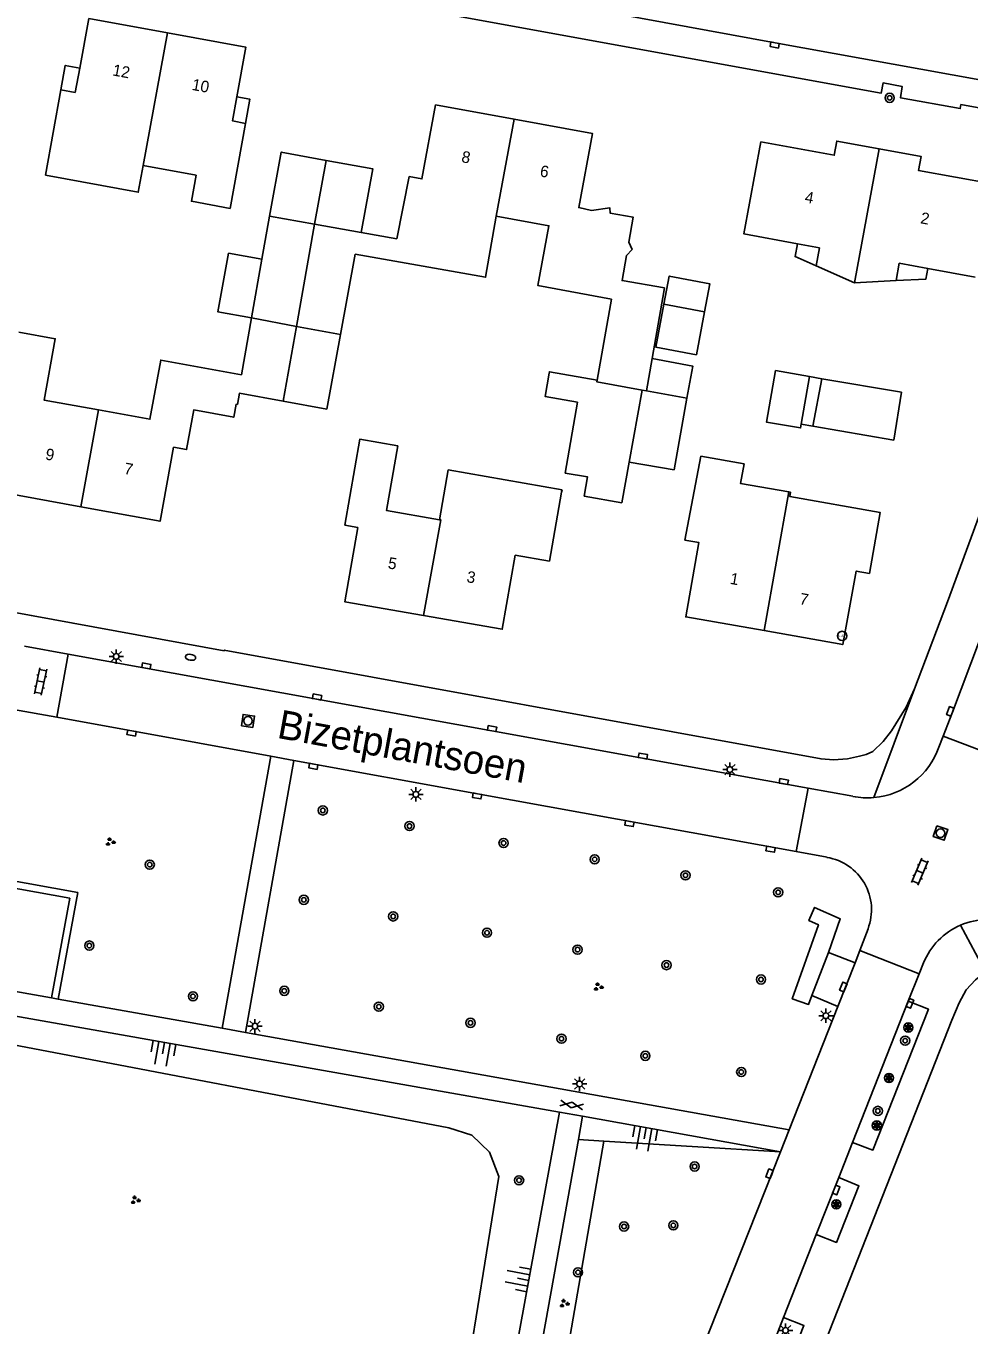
# Model space of a CAD drawing. Extents: x 132999 to 136000, y 398499 to 400501.
# Drawn here: x 133154.6 to 133236.7, y 399202.1 to 399315.2 of the extents above; entities that cross this region are included whole.
import ezdxf

# ---------------------------------------------------------------- set-up
doc = ezdxf.new("R2010")
doc.units = 0
for name, color, linetype in [('gg-anno-huisnummerreeks BGT', 7, 'Continuous'), ('gg-anno-openbare ruimte label', 7, 'Continuous'), ('gg-bbg-bijgebouw', 7, 'Continuous'), ('gg-bbg-gedigitaliseerde bebouwing', 7, 'Continuous'), ('gg-bbg-gedigitaliseerde bijgebouw', 7, 'Continuous'), ('gg-bbg-hoofdgebouw', 7, 'Continuous'), ('gg-bbg-luifel en loopbrug', 7, 'Continuous'), ('gg-bbg-tussenscheiding', 7, 'Continuous'), ('gg-knt-bovenkant onderkant talud', 7, 'Continuous'), ('gg-knt-verharding', 7, 'Continuous'), ('gt-grn-groengrens', 7, 'Continuous'), ('gt-grn-weggrens', 7, 'Continuous'), ('gt-symb-boom', 7, 'Continuous'), ('gt-symb-brandkraan', 7, 'Continuous'), ('gt-symb-gesloten verharding', 7, 'Continuous'), ('gt-symb-groenvak', 7, 'Continuous'), ('gt-symb-hoogtemerk', 7, 'Continuous'), ('gt-symb-klinker verharding', 7, 'Continuous'), ('gt-symb-kolk', 7, 'Continuous'), ('gt-symb-lichtmast', 7, 'Continuous'), ('gt-symb-rioolschacht', 7, 'Continuous'), ('gt-symb-solitaire heester', 7, 'Continuous'), ('gt-symb-talud symbool', 7, 'Continuous')]:
    doc.layers.add(name, color=color, linetype=linetype)

# ---------------------------------------------------------------- blocks, each defined once
blk = doc.blocks.new('gt0-KL1')
at = {"layer": 'gt-symb-klinker verharding'}
for p, q in [((-1.15, 0.3), (1.15, 0.3)), ((-1, -0.3), (-1, 0.3)), ((-0.5, 0.3), (-0.5, 0.45)), ((0, -0.3), (0, 0.3)), ((0.5, 0.3), (0.5, 0.45)), ((1, -0.3), (1, 0.3)), ((-1.15, -0.3), (1.15, -0.3)), ((-0.5, -0.45), (-0.5, -0.3)), ((0.5, -0.45), (0.5, -0.3))]:
    blk.add_line(p, q, dxfattribs=at)
blk = doc.blocks.new('gt0-BOOM')
at = {"layer": 'gt-symb-boom'}
for radius in [0.4, 0.2]:
    blk.add_circle((0, 0), radius, dxfattribs=at)
blk = doc.blocks.new('gt0-GRVAK')
at = {"layer": 'gt-symb-groenvak'}
for p, q in [((-0.11, 0.19), (-0.23, 0.24)), ((-0.18, 0.15), (0.09, 0.15)), ((-0.09, 0.21), (-0.16, 0.32)), ((-0.05, 0.21), (-0.05, 0.39)), ((0, 0.21), (0.06, 0.32)), ((0.01, 0.19), (0.13, 0.24)), ((0.26, -0.05), (0.2, 0.06)), ((0.3, -0.05), (0.3, 0.13)), ((0.35, -0.05), (0.41, 0.06)), ((-0.24, -0.23), (-0.36, -0.18)), ((-0.32, -0.26), (-0.05, -0.26)), ((-0.23, -0.21), (-0.29, -0.09)), ((-0.18, -0.2), (-0.18, -0.02)), ((-0.14, -0.21), (-0.07, -0.09)), ((-0.12, -0.23), (0, -0.18)), ((0.24, -0.07), (0.12, -0.02)), ((0.17, -0.11), (0.44, -0.11)), ((0.37, -0.07), (0.49, -0.02))]:
    blk.add_line(p, q, dxfattribs=at)
blk = doc.blocks.new('gt0-SH')
at = {"layer": 'gt-symb-solitaire heester'}
blk.add_circle((0, 0), 0.4, dxfattribs=at)
for centre, start, end in [((-0.35, 0.2), 270, 30), ((-0.35, -0.2), 330, 90), ((0, 0.4), 210, 330), ((0.35, 0.2), 150, 270), ((0.35, -0.2), 90, 210), ((0, -0.4), 30, 150)]:
    blk.add_arc(centre, 0.4, start, end, dxfattribs=at)
blk = doc.blocks.new('gt0-KOLK')
at = {"layer": 'gt-symb-kolk'}
blk.add_lwpolyline([(0, 0), (0.37, 0), (0.37, 0.4), (-0.38, 0.4), (-0.38, 0), (0, 0)], dxfattribs=at)
blk = doc.blocks.new('gt0-LMAST')
at = {"layer": 'gt-symb-lichtmast'}
for p, q in [((-0.18, 0.17), (-0.45, 0.44)), ((-0.01, 0.25), (-0.01, 0.62)), ((0.17, 0.17), (0.44, 0.44)), ((-0.26, 0), (-0.63, 0)), ((-0.18, -0.18), (-0.45, -0.45)), ((-0.01, -0.25), (-0.01, -0.63)), ((0.44, -0.45), (0.17, -0.18)), ((0.24, 0), (0.62, 0))]:
    blk.add_line(p, q, dxfattribs=at)
blk.add_circle((-0.01, 0), 0.25, dxfattribs=at)
blk = doc.blocks.new('gt0-GESVH1')
at = {"layer": 'gt-symb-gesloten verharding'}
for p, q in [((-0.99, -0.26), (0.01, 0.24)), ((0.01, -0.26), (-0.99, 0.24)), ((0.01, 0.24), (1.01, -0.26)), ((1.01, 0.24), (0.01, -0.26))]:
    blk.add_line(p, q, dxfattribs=at)
blk = doc.blocks.new('gt0-TALUD_1')
at = {"layer": 'gt-symb-talud symbool'}
for p, q in [((-1, -1), (-1, 0)), ((-0.5, -2), (-0.5, 0)), ((0, -1), (0, 0)), ((0.5, -2), (0.5, 0)), ((1, -1), (1, 0))]:
    blk.add_line(p, q, dxfattribs=at)
blk = doc.blocks.new('gt0-HMERK')
at = {"layer": 'gt-symb-hoogtemerk'}
blk.add_circle((0, 0), 0.4, dxfattribs=at)
blk.add_text('N.A.P', height=0.2, dxfattribs=at).set_placement((-0.35, -0.1))
blk = doc.blocks.new('gt0-BR')
at = {"layer": 'gt-symb-brandkraan'}
for centre, radius, start, end in [((-0.24, 0), 0.206, 107.5669, 252.4331), ((0.6, -2.66), 3, 106.892, 107.5669), ((0, -0.69), 0.938, 73.108, 106.892), ((-0.6, -2.66), 3, 72.4331, 73.108), ((0.24, 0), 0.206, 287.567, 72.4331), ((0.6, 2.66), 3, 252.4331, 253.108), ((0, 0.69), 0.938, 253.108, 286.8921), ((-0.6, 2.66), 3, 286.8921, 287.567)]:
    blk.add_arc(centre, radius, start, end, dxfattribs=at)
blk = doc.blocks.new('gt0-RS')
at = {"layer": 'gt-symb-rioolschacht'}
blk.add_lwpolyline([(-0.5, -0.5), (0.5, -0.5), (0.5, 0.5), (-0.5, 0.5)], close=True, dxfattribs=at)
blk.add_circle((0, 0), 0.375, dxfattribs=at)

msp = doc.modelspace()

# ---------------------------------------------------------------- linework, layer by layer
at = {"layer": 'gg-bbg-bijgebouw'}
for p, q in [((133230.79, 399283.33), (133230.12, 399279.16)), ((133176.94, 399282.55), (133180.76, 399281.86)), ((133207.06, 399277.25), (133206.44, 399273.7)), ((133211, 399276.56), (133207.06, 399277.25))]:
    msp.add_line(p, q, dxfattribs=at)
at = {"layer": 'gg-bbg-gedigitaliseerde bebouwing'}
for p, q in [((133169.38, 399302.23), (133164.77, 399303.08)), ((133186.86, 399296.69), (133187.91, 399302.12)), ((133183.75, 399297.24), (133179.68, 399297.96)), ((133183.75, 399297.24), (133186.86, 399296.69)), ((133181.94, 399288.36), (133183.21, 399295.37)), ((133226.68, 399292.86), (133223.35, 399294.34)), ((133237.2, 399293.35), (133233.08, 399294.11)), ((133230.31, 399293.05), (133226.68, 399292.86)), ((133205.53, 399291.45), (133204.3, 399284.39)), ((133210.11, 399292.25), (133209.08, 399286.26)), ((133209.08, 399286.26), (133208.59, 399283.44)), ((133213.3, 399277.77), (133211.92, 399270.46)), ((133191.31, 399276.58), (133190.55, 399272.23)), ((133201.23, 399274.84), (133191.31, 399276.58)), ((133201.19, 399274.62), (133200.15, 399268.63)), ((133201.19, 399274.62), (133201.23, 399274.84)), ((133220.96, 399274.66), (133221.13, 399274.63))]:
    msp.add_line(p, q, dxfattribs=at)
for points in [[(133173.68, 399306.75), (133172.33, 399299.34), (133168.96, 399299.96), (133169.38, 399302.23)], [(133221.73, 399296.26), (133217.06, 399297.12), (133218.53, 399305.14)], [(133164.77, 399303.08), (133164.34, 399300.75), (133156.25, 399302.23)], [(133195.5, 399298.67), (133194.57, 399293.35), (133183.21, 399295.37)], [(133205.53, 399291.45), (133199.13, 399292.62), (133200.08, 399297.83), (133195.5, 399298.67)], [(133223.35, 399294.34), (133223.64, 399295.9), (133221.73, 399296.26)], [(133233.08, 399294.11), (133230.59, 399294.57), (133230.31, 399293.05)], [(133174.19, 399289.8), (133173.32, 399284.85), (133166.29, 399286.13), (133165.35, 399280.98), (133160.87, 399281.79)], [(133160.87, 399281.79), (133156.14, 399282.65), (133157.11, 399287.99), (133153.94, 399288.57)], [(133190.55, 399272.23), (133185.95, 399273.03), (133186.93, 399278.65), (133183.62, 399279.23), (133182.31, 399271.74)], [(133213.3, 399277.77), (133217.07, 399277.09), (133216.76, 399275.39), (133220.96, 399274.66)]]:
    msp.add_lwpolyline(points, dxfattribs=at)
at = {"layer": 'gg-bbg-gedigitaliseerde bijgebouw'}
for p, q in [((133175.76, 399298.66), (133175.1, 399294.91)), ((133179.68, 399297.96), (133175.76, 399298.66)), ((133175.1, 399294.91), (133174.19, 399289.8)), ((133213.63, 399290.32), (133210.09, 399290.99)), ((133212.92, 399286.58), (133213.63, 399290.32)), ((133180.76, 399281.86), (133181.94, 399288.36)), ((133223.85, 399284.5), (133223.06, 399280.38)), ((133230.79, 399283.33), (133223.85, 399284.5)), ((133212.1, 399282.82), (133208.59, 399283.44)), ((133202.57, 399282.48), (133201.49, 399276.29)), ((133211, 399276.56), (133212.1, 399282.82)), ((133223.06, 399280.38), (133230.12, 399279.16)), ((133206.44, 399273.7), (133203.16, 399274.28))]:
    msp.add_line(p, q, dxfattribs=at)
for points in [[(133210.09, 399290.99), (133209.38, 399287.26), (133212.92, 399286.58)], [(133202.57, 399282.48), (133199.76, 399282.97), (133200.11, 399285)], [(133204.3, 399284.39), (133200.13, 399285.11), (133200.11, 399285)], [(133201.49, 399276.29), (133203.46, 399275.95), (133203.16, 399274.28)]]:
    msp.add_lwpolyline(points, dxfattribs=at)
at = {"layer": 'gg-bbg-hoofdgebouw'}
for p, q in [((133159.25, 399311.56), (133158.86, 399309.44)), ((133156.25, 399302.23), (133157.6, 399309.67)), ((133157.6, 399309.67), (133158.86, 399309.44)), ((133200.15, 399268.63), (133197.16, 399269.15))]:
    msp.add_line(p, q, dxfattribs=at)
for points in [[(133166.88, 399314.62), (133160.04, 399315.87), (133159.25, 399311.56)], [(133172.93, 399309.06), (133173.71, 399313.37), (133166.88, 399314.62)], [(133173.68, 399306.75), (133172.55, 399306.96), (133172.93, 399309.06)], [(133187.91, 399302.12), (133189.03, 399301.91), (133190.22, 399308.36), (133197.05, 399307.11)], [(133197.05, 399307.11), (133203.87, 399305.87), (133202.69, 399299.41), (133203.8, 399299.17), (133205.4, 399299.38), (133205.41, 399298.93), (133207.42, 399298.58), (133207.04, 399296.41), (133207.32, 399295.75), (133206.83, 399295.23), (133206.45, 399293.06), (133210.14, 399292.41), (133210.11, 399292.25)], [(133218.53, 399305.14), (133224.93, 399303.97), (133225.15, 399305.2), (133228.83, 399304.53)], [(133228.83, 399304.53), (133232.5, 399303.85), (133232.27, 399302.64), (133238.7, 399301.48)], [(133159.33, 399273.35), (133166.24, 399272.09), (133167.41, 399278.54), (133168.54, 399278.33), (133169.17, 399281.79), (133172.65, 399281.16), (133172.86, 399282.29), (133172.97, 399282.27), (133173.15, 399283.24), (133176.94, 399282.55)], [(133152.61, 399281.24), (133153.71, 399281.03), (133152.54, 399274.59), (133159.33, 399273.35)], [(133221.13, 399274.63), (133221.06, 399274.25), (133228.92, 399272.87), (133227.99, 399267.55), (133226.84, 399267.75), (133225.66, 399261.36), (133218.83, 399262.57)], [(133182.31, 399271.74), (133183.45, 399271.54), (133182.32, 399265.09), (133189.16, 399263.89)], [(133218.83, 399262.57), (133212, 399263.77), (133213.14, 399270.24), (133211.92, 399270.46)], [(133189.16, 399263.89), (133196.03, 399262.69), (133197.16, 399269.15)]]:
    msp.add_lwpolyline(points, dxfattribs=at)
at = {"layer": 'gg-bbg-luifel en loopbrug'}
for p, q in [((133179.68, 399297.96), (133180.71, 399303.52)), ((133222.76, 399284.71), (133219.8, 399285.21)), ((133222.76, 399284.71), (133222.05, 399280.55)), ((133223.85, 399284.5), (133222.76, 399284.71)), ((133222.05, 399280.55), (133223.06, 399280.38))]:
    msp.add_line(p, q, dxfattribs=at)
for points in [[(133157.6, 399309.67), (133157.99, 399311.79), (133159.25, 399311.56)], [(133173.68, 399306.75), (133174.06, 399308.85), (133172.93, 399309.06)], [(133175.76, 399298.66), (133176.79, 399304.24), (133180.71, 399303.52)], [(133180.71, 399303.52), (133184.76, 399302.78), (133183.75, 399297.24)], [(133223.35, 399294.34), (133221.52, 399295.14), (133221.73, 399296.26)], [(133174.19, 399289.8), (133171.27, 399290.33), (133172.2, 399295.44), (133175.1, 399294.91)], [(133230.31, 399293.05), (133232.91, 399293.18), (133233.08, 399294.11)], [(133213.63, 399290.32), (133214.1, 399292.77), (133210.56, 399293.45), (133210.09, 399290.99)], [(133212.1, 399282.82), (133212.62, 399285.59), (133209.08, 399286.26)], [(133219.8, 399285.21), (133219.04, 399280.72), (133222, 399280.22), (133222.05, 399280.55)]]:
    msp.add_lwpolyline(points, dxfattribs=at)
at = {"layer": 'gg-bbg-tussenscheiding'}
for p, q in [((133164.77, 399303.08), (133166.88, 399314.62)), ((133195.5, 399298.67), (133197.05, 399307.11)), ((133226.68, 399292.86), (133228.83, 399304.53)), ((133178.1, 399289.07), (133179.68, 399297.96)), ((133174.19, 399289.8), (133178.1, 399289.07)), ((133176.94, 399282.55), (133178.1, 399289.07)), ((133178.1, 399289.07), (133181.94, 399288.36)), ((133208.19, 399283.51), (133207.06, 399277.25)), ((133208.59, 399283.44), (133208.19, 399283.51)), ((133159.33, 399273.35), (133160.87, 399281.79)), ((133220.96, 399274.66), (133218.83, 399262.57))]:
    msp.add_line(p, q, dxfattribs=at)
for points in [[(133204.3, 399284.39), (133204.27, 399284.23), (133208.19, 399283.51)], [(133189.16, 399263.89), (133190.68, 399272.21), (133190.55, 399272.23)]]:
    msp.add_lwpolyline(points, dxfattribs=at)
at = {"layer": 'gg-knt-bovenkant onderkant talud'}
for p, q in [((133204.86, 399218.11), (133202.66, 399218.24)), ((133220.26, 399217.18), (133204.86, 399218.11))]:
    msp.add_line(p, q, dxfattribs=at)
msp.add_lwpolyline([(133135.27, 399205.76), (133135.37, 399203.83), (133136.82, 399202.29), (133138.81, 399201.24), (133182.28, 399192.88), (133185.47, 399193.76), (133188.27, 399194.28), (133190.58, 399195.56), (133192.37, 399197.58), (133193.3, 399199.94), (133195.74, 399215.02), (133194.91, 399217.16), (133193.37, 399218.63), (133191.38, 399219.27), (133139.01, 399229.25), (133135.27, 399205.76)], dxfattribs=at)
at = {"layer": 'gg-knt-verharding'}
for p, q in [((133154.44, 399261.21), (133158.25, 399260.52)), ((133157.26, 399255.03), (133158.25, 399260.52)), ((133157.26, 399255.03), (133153.47, 399255.71)), ((133175.89, 399251.63), (133157.26, 399255.03)), ((133234.04, 399252.43), (133234.41, 399253.39)), ((133239.56, 399251.42), (133234.41, 399253.39)), ((133175.89, 399251.63), (133171.64, 399227.95)), ((133173.66, 399227.58), (133177.87, 399251.26)), ((133177.87, 399251.26), (133175.89, 399251.63)), ((133222.65, 399248.84), (133221.62, 399243.32)), ((133222.65, 399248.84), (133226.55, 399248.14)), ((133224.3, 399242.83), (133221.62, 399243.32)), ((133227.14, 399234.71), (133227.87, 399236.61)), ((133227.14, 399234.71), (133226.74, 399233.65)), ((133227.14, 399234.71), (133232.33, 399232.69)), ((133156.78, 399230.58), (133137.38, 399234.02)), ((133222.96, 399230.78), (133224.42, 399234.55)), ((133224.42, 399234.55), (133226.74, 399233.65)), ((133226.74, 399233.65), (133225.25, 399229.84)), ((133232.7, 399233.63), (133232.33, 399232.69)), ((133232.33, 399232.69), (133231.37, 399230.29)), ((133201.02, 399220.62), (133136.97, 399231.94)), ((133157.37, 399230.48), (133156.78, 399230.58)), ((133171.64, 399227.95), (133157.37, 399230.48)), ((133225.25, 399229.84), (133222.96, 399230.78)), ((133231.37, 399230.29), (133226.52, 399218)), ((133225.25, 399229.84), (133221.01, 399219.08)), ((133221.01, 399219.08), (133173.66, 399227.58)), ((133194.87, 399187.13), (133201.02, 399220.62)), ((133203, 399220.29), (133202.66, 399218.24)), ((133220.26, 399217.18), (133203, 399220.29)), ((133221.01, 399219.08), (133220.26, 399217.18)), ((133198.06, 399192.72), (133202.66, 399218.24)), ((133226.52, 399218), (133225.31, 399214.93)), ((133225.31, 399214.93), (133223.36, 399209.98)), ((133223.36, 399209.98), (133220.52, 399202.76)), ((133220.52, 399202.76), (133212.1, 399181.47))]:
    msp.add_line(p, q, dxfattribs=at)
for points in [[(133091.69, 399334.17), (133095.77, 399333.4), (133095.81, 399333.6), (133119.29, 399329.32), (133119.28, 399329.23), (133129.09, 399327.49), (133129.09, 399327.52), (133187.02, 399317.01), (133229.01, 399309.38), (133229.17, 399310.27), (133230.84, 399309.95), (133230.68, 399308.98), (133235.89, 399308.04), (133235.95, 399308.38), (133242.9, 399307.12), (133243.64, 399306.81), (133245.37, 399305.82)], [(133200.46, 399317.31), (133219.77, 399313.77), (133237.61, 399310.53), (133247.13, 399308.76)], [(133231.92, 399257.49), (133234.77, 399265.08), (133237.58, 399272.65), (133238.78, 399276.03), (133240.63, 399281.61), (133247.24, 399301.86)], [(133053.72, 399282.34), (133107.64, 399272.47), (133107.65, 399272.56), (133158.67, 399263.21), (133171.82, 399260.81), (133171.83, 399260.87), (133223.78, 399251.4), (133224.87, 399251.31), (133226.08, 399251.41), (133227.11, 399251.64), (133227.7, 399251.79), (133228.27, 399252.04), (133229.17, 399252.9), (133229.9, 399253.84), (133231.18, 399255.89), (133231.92, 399257.49)], [(133234.41, 399253.39), (133235.21, 399255.47), (133237.58, 399261.71), (133239.43, 399266.64)], [(133158.25, 399260.52), (133179.88, 399256.59), (133195.11, 399253.84), (133208.24, 399251.45), (133222.65, 399248.84)], [(133221.62, 399243.32), (133193.86, 399248.37), (133177.87, 399251.26)], [(133196.49, 399127.59), (133196.43, 399129.83), (133196.82, 399131.55), (133216.15, 399180.39), (133216.07, 399180.43), (133224.08, 399200.71), (133224.16, 399200.68), (133235.17, 399228.63), (133235.79, 399230.16), (133236.4, 399231.29), (133237.23, 399232.17), (133238.1, 399232.84)], [(133231.37, 399230.29), (133233.13, 399229.61), (133228.29, 399217.33), (133226.52, 399218)], [(133220.26, 399217.18), (133213.41, 399199.89), (133201.33, 399169.24), (133197.44, 399159.28)], [(133225.31, 399214.93), (133227.08, 399214.22), (133225.12, 399209.29), (133223.36, 399209.98)], [(133220.52, 399202.76), (133222.28, 399202.05), (133213.88, 399180.77), (133212.1, 399181.47)]]:
    msp.add_lwpolyline(points, dxfattribs=at)
for centre, radius, start, end in [((133227.82, 399254.59), 6.58, 274.8482, 340.8443), ((133227.82, 399254.61), 6.6, 258.8693, 274.8023), ((133223.55, 399238.26), 4.62, 339.0294, 80.7417), ((133238.28, 399231.38), 6.02, 68.295, 113.1772), ((133238.28, 399231.38), 6.02, 113.1466, 158.018)]:
    msp.add_arc(centre, radius, start, end, dxfattribs=at)
at = {"layer": 'gt-grn-groengrens'}
for points in [[(133138.86, 399242.79), (133158.37, 399239.26), (133156.78, 399230.58)], [(133138.96, 399243.38), (133159.07, 399239.75), (133157.37, 399230.48)], [(133224.42, 399234.55), (133225.45, 399237.48), (133223.22, 399238.46), (133222.72, 399237.31), (133223.54, 399236.95), (133221.27, 399230.51), (133222.69, 399230.01), (133222.96, 399230.78)], [(133204.86, 399218.11), (133200.4, 399192.3), (133198.06, 399192.72)]]:
    msp.add_lwpolyline(points, dxfattribs=at)
at = {"layer": 'gt-grn-weggrens'}
for p, q in [((133231.92, 399257.49), (133228.38, 399248.03)), ((133238.1, 399232.84), (133235.91, 399236.91)), ((133171.64, 399227.95), (133173.66, 399227.58)), ((133201.02, 399220.62), (133203, 399220.29))]:
    msp.add_line(p, q, dxfattribs=at)

# ---------------------------------------------------------------- block references
at = {"layer": 'gt-symb-boom'}
for p in [(133229.75, 399308.97), (133180.41, 399246.91), (133187.95, 399245.55), (133196.14, 399244.07), (133165.34, 399242.19), (133204.07, 399242.65), (133211.98, 399241.26), (133178.75, 399239.12), (133220.04, 399239.78), (133186.53, 399237.68), (133194.7, 399236.26), (133160.08, 399235.14), (133202.58, 399234.79), (133210.32, 399233.44), (133218.55, 399232.19), (133177.05, 399231.2), (133169.1, 399230.72), (133185.28, 399229.82), (133193.26, 399228.41), (133201.18, 399227.03), (133231.1, 399226.86), (133208.48, 399225.54), (133216.83, 399224.13), (133228.72, 399220.74), (133212.77, 399215.9), (133197.49, 399214.7), (133206.63, 399210.67), (133210.92, 399210.77), (133202.62, 399206.68)]:
    msp.add_blockref('gt0-BOOM', p, dxfattribs=at)
at = {"layer": 'gt-symb-brandkraan', "rotation": -8.921023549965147}
msp.add_blockref('gt0-BR', (133168.89, 399260.25), dxfattribs=at)
at = {"layer": 'gt-symb-gesloten verharding', "rotation": -10.074332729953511}
msp.add_blockref('gt0-GESVH1', (133202.05, 399221.27), dxfattribs=at)
at = {"layer": 'gt-symb-groenvak'}
for p in [(133161.89, 399244.16), (133204.37, 399231.54), (133164.07, 399212.97), (133201.41, 399203.97)]:
    msp.add_blockref('gt0-GRVAK', p, dxfattribs=at)
at = {"layer": 'gt-symb-hoogtemerk'}
msp.add_blockref('gt0-HMERK', (133225.61, 399262.11), dxfattribs=at)
at = {"layer": 'gt-symb-klinker verharding'}
for p, rotation in [((133155.84, 399258.14), -101.71452521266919), ((133232.38, 399241.57), 67.04963699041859)]:
    msp.add_blockref('gt0-KL1', p, dxfattribs=dict(at, rotation=rotation))
at = {"layer": 'gt-symb-kolk'}
for p, rotation in [((133219.77, 399313.77), 169.68721352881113), ((133165.01, 399259.3), -10.222559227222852), ((133179.88, 399256.59), -10.336604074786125), ((133235.21, 399255.47), 68.89991625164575), ((133163.79, 399253.84), 169.63019235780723), ((133195.11, 399253.84), -10.222559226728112), ((133208.24, 399251.45), -10.353930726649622), ((133179.61, 399250.95), 169.76155744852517), ((133220.5, 399249.22), -10.279583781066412), ((133193.86, 399248.37), 169.67927392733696), ((133207.13, 399245.96), 169.72041621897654), ((133219.41, 399243.73), 169.58111212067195), ((133225.9, 399231.47), 68.4683073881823), ((133231.33, 399230.17), -111.61109858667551), ((133219.48, 399215.2), 68.38139934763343), ((133224.91, 399213.92), -111.56013713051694)]:
    msp.add_blockref('gt0-KOLK', p, dxfattribs=dict(at, rotation=rotation))
at = {"layer": 'gt-symb-lichtmast'}
for p in [(133162.43, 399260.32), (133215.85, 399250.47), (133188.52, 399248.31), (133224.21, 399229.03), (133174.51, 399228.12), (133202.77, 399223.09), (133220.7, 399201.62)]:
    msp.add_blockref('gt0-LMAST', p, dxfattribs=at)
at = {"layer": 'gt-symb-rioolschacht'}
for p, rotation in [((133173.89, 399254.71), -8.537549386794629), ((133234.18, 399244.94), -108.65441314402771)]:
    msp.add_blockref('gt0-RS', p, dxfattribs=dict(at, rotation=rotation))
at = {"layer": 'gt-symb-solitaire heester'}
for p in [(133231.37, 399228), (133229.69, 399223.61), (133228.63, 399219.47), (133225.11, 399212.6)]:
    msp.add_blockref('gt0-SH', p, dxfattribs=at)
at = {"layer": 'gt-symb-talud symbool'}
for p, xscale, yscale, rotation in [((133166.62, 399226.69), 1.0002504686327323, 1.0002504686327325, -10.017934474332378), ((133208.55, 399219.3), 1.0000769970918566, 1.0000769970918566, -9.961516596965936), ((133198.34, 399205.98), 0.9995248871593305, 0.9995248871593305, -100.43302473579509)]:
    msp.add_blockref('gt0-TALUD_1', p, dxfattribs=dict(at, xscale=xscale, yscale=yscale, rotation=rotation))

# ---------------------------------------------------------------- texts
at = {"layer": 'gg-anno-huisnummerreeks BGT'}
for s, rotation, p in [('12', 349.6, (133162.05, 399310.93)), ('10', 349.6, (133168.95, 399309.67)), ('8', 349.7, (133192.42, 399303.38)), ('6', 349.7, (133199.25, 399302.14)), ('4', 349.6, (133222.31, 399299.87)), ('2', 349.7, (133232.38, 399298.05)), ('9', 349.7, (133156.2, 399277.48)), ('7', 349.6, (133163.05, 399276.23)), ('5', 350.1, (133186.02, 399268)), ('3', 350.1, (133192.87, 399266.8)), ('1', 350.1, (133215.8, 399266.65)), ('7', 349.5, (133221.85, 399264.88))]:
    msp.add_text(s, height=1, rotation=rotation, dxfattribs=at).set_placement(p)
at = {"layer": 'gg-anno-openbare ruimte label'}
msp.add_text('Bizetplantsoen', height=2.5, rotation=349.6, dxfattribs=at).set_placement((133176.34, 399253.24))

doc.saveas('drawing.dxf')
